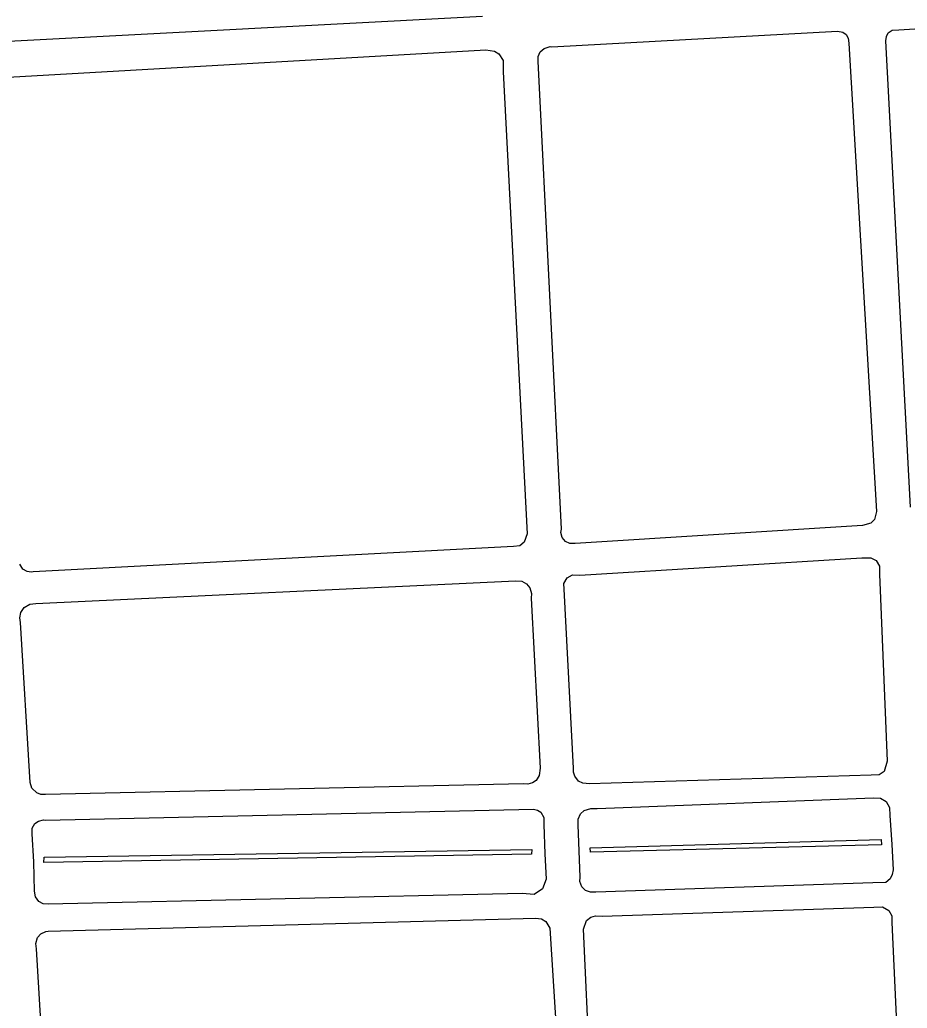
# Model space of a CAD drawing. Extents: x -599951 to -598963, y -1164095 to -1162939.
# Drawn here: x -599336.7 to -599228.8, y -1163812.2 to -1163692.1 of the extents above; entities that cross this region are included whole.
import ezdxf

# ---------------------------------------------------------------- set-up
doc = ezdxf.new("R2010")
doc.units = 0
doc.layers.add('Level 51', color=7, linetype='Continuous')
doc.layers.add('Level 54', color=7, linetype='Continuous')

msp = doc.modelspace()

# ---------------------------------------------------------------- linework, layer by layer
at = {"layer": 'Level 51'}
for points in [[(-599231.92, -1163792.35), (-599267.31, -1163793.21)], [(-599274.46, -1163793.48), (-599333.74, -1163794.47)]]:
    msp.add_lwpolyline(points, dxfattribs=at)
at = {"layer": 'Level 54'}
for points in [[(-599280.43, -1163691.65), (-599338.07, -1163694.68)], [(-599272.02, -1163695.33), (-599237.28, -1163693.42)], [(-599237.28, -1163693.42), (-599236.63, -1163693.55)], [(-599236.63, -1163693.55), (-599236.22, -1163693.84)], [(-599231.3, -1163694.08), (-599231.11, -1163693.64)], [(-599231.11, -1163693.64), (-599230.62, -1163693.33)], [(-599230.62, -1163693.33), (-599229.81, -1163693.27)], [(-599229.81, -1163693.27), (-599222.69, -1163692.85)], [(-599236.22, -1163693.84), (-599235.96, -1163694.3)], [(-599235.96, -1163694.3), (-599235.89, -1163694.89)], [(-599231.38, -1163694.62), (-599231.3, -1163694.08)], [(-599228.38, -1163751.29), (-599231.38, -1163694.62)], [(-599338.09, -1163699.02), (-599280.03, -1163695.72)], [(-599280.03, -1163695.72), (-599278.98, -1163695.87)], [(-599278.98, -1163695.87), (-599278.46, -1163696.21)], [(-599273.65, -1163696.53), (-599273.4, -1163695.95)], [(-599273.4, -1163695.95), (-599272.94, -1163695.54)], [(-599272.94, -1163695.54), (-599272.19, -1163695.32)], [(-599272.19, -1163695.32), (-599272.02, -1163695.33)], [(-599235.89, -1163694.89), (-599232.54, -1163751.83)], [(-599278.46, -1163696.21), (-599277.93, -1163697.02)], [(-599277.93, -1163697.02), (-599277.91, -1163698.39)], [(-599273.66, -1163697.1), (-599273.65, -1163696.53)], [(-599270.83, -1163753.96), (-599273.66, -1163697.1)], [(-599277.91, -1163698.39), (-599275.02, -1163754.55)], [(-599232.54, -1163751.83), (-599232.76, -1163752.81)], [(-599234.25, -1163753.52), (-599269.18, -1163755.71)], [(-599233.24, -1163753.25), (-599234.25, -1163753.52)], [(-599232.76, -1163752.81), (-599233.24, -1163753.25)], [(-599275.02, -1163754.55), (-599275.35, -1163755.54)], [(-599270.89, -1163754.36), (-599270.83, -1163753.96)], [(-599270.73, -1163754.99), (-599270.89, -1163754.36)], [(-599276.67, -1163756.09), (-599335.05, -1163759.14)], [(-599275.9, -1163756), (-599276.67, -1163756.09)], [(-599275.35, -1163755.54), (-599275.9, -1163756)], [(-599270.33, -1163755.48), (-599270.73, -1163754.99)], [(-599269.83, -1163755.72), (-599270.33, -1163755.48)], [(-599269.18, -1163755.71), (-599269.83, -1163755.72)], [(-599336.32, -1163758.81), (-599336.69, -1163758.22)], [(-599268.6, -1163759.55), (-599234.32, -1163757.46)], [(-599234.32, -1163757.46), (-599233.24, -1163757.45)], [(-599233.24, -1163757.45), (-599232.57, -1163757.79)], [(-599232.57, -1163757.79), (-599232.16, -1163758.47)], [(-599232.16, -1163758.47), (-599232.17, -1163759.42)], [(-599335.8, -1163759.12), (-599336.32, -1163758.81)], [(-599335.3, -1163759.18), (-599335.8, -1163759.12)], [(-599335.05, -1163759.14), (-599335.3, -1163759.18)], [(-599270.15, -1163759.87), (-599269.47, -1163759.52)], [(-599269.47, -1163759.52), (-599268.6, -1163759.55)], [(-599232.17, -1163759.42), (-599231.23, -1163782.17)], [(-599334.72, -1163763.01), (-599276.41, -1163760.24)], [(-599276.41, -1163760.24), (-599275.66, -1163760.29)], [(-599275.66, -1163760.29), (-599275.09, -1163760.6)], [(-599275.09, -1163760.6), (-599274.67, -1163761.11)], [(-599270.53, -1163760.55), (-599270.15, -1163759.87)], [(-599270.52, -1163761.24), (-599270.53, -1163760.55)], [(-599274.67, -1163761.11), (-599274.46, -1163761.79)], [(-599274.46, -1163761.79), (-599274.5, -1163762.35)], [(-599269.37, -1163783.03), (-599270.52, -1163761.24)], [(-599336.15, -1163763.48), (-599335.45, -1163763.07)], [(-599335.45, -1163763.07), (-599334.72, -1163763.01)], [(-599274.5, -1163762.35), (-599273.42, -1163783.03)], [(-599336.68, -1163764.74), (-599336.54, -1163764.08)], [(-599336.54, -1163764.08), (-599336.15, -1163763.48)], [(-599336.6, -1163765.32), (-599336.68, -1163764.74)], [(-599335.44, -1163784.74), (-599336.6, -1163765.32)], [(-599231.23, -1163782.17), (-599231.58, -1163783.41)], [(-599273.42, -1163783.03), (-599273.54, -1163783.92)], [(-599269.38, -1163783.49), (-599269.37, -1163783.03)], [(-599269.21, -1163784), (-599269.38, -1163783.49)], [(-599231.58, -1163783.41), (-599232.21, -1163783.84)], [(-599335.22, -1163785.45), (-599335.44, -1163784.74)], [(-599275.45, -1163784.91), (-599333.57, -1163786.23)], [(-599274.92, -1163784.95), (-599275.45, -1163784.91)], [(-599274.35, -1163784.79), (-599274.92, -1163784.95)], [(-599273.92, -1163784.51), (-599274.35, -1163784.79)], [(-599273.54, -1163783.92), (-599273.92, -1163784.51)], [(-599268.75, -1163784.61), (-599269.21, -1163784)], [(-599268.22, -1163784.85), (-599268.75, -1163784.61)], [(-599267.43, -1163784.9), (-599268.22, -1163784.85)], [(-599233.19, -1163783.85), (-599267.43, -1163784.9)], [(-599232.21, -1163783.84), (-599233.19, -1163783.85)], [(-599334.63, -1163786.02), (-599335.22, -1163785.45)], [(-599334.12, -1163786.22), (-599334.63, -1163786.02)], [(-599333.57, -1163786.23), (-599334.12, -1163786.22)], [(-599266.48, -1163787.9), (-599232.89, -1163786.6)], [(-599232.89, -1163786.6), (-599232.03, -1163786.64)], [(-599232.03, -1163786.64), (-599231.36, -1163787.06)], [(-599231.36, -1163787.06), (-599230.95, -1163787.79)], [(-599333.55, -1163789.34), (-599274.21, -1163788)], [(-599274.21, -1163788), (-599273.73, -1163788.1)], [(-599273.73, -1163788.1), (-599273.32, -1163788.38)], [(-599273.32, -1163788.38), (-599272.98, -1163788.99)], [(-599268.78, -1163789.22), (-599268.51, -1163788.57)], [(-599268.51, -1163788.57), (-599268.09, -1163788.14)], [(-599268.09, -1163788.14), (-599267.27, -1163787.92)], [(-599267.27, -1163787.92), (-599266.48, -1163787.9)], [(-599230.95, -1163787.79), (-599230.91, -1163788.75)], [(-599335.17, -1163790.31), (-599334.84, -1163789.75)], [(-599334.84, -1163789.75), (-599334.42, -1163789.45)], [(-599334.42, -1163789.45), (-599333.78, -1163789.31)], [(-599333.78, -1163789.31), (-599333.55, -1163789.34)], [(-599272.98, -1163788.99), (-599272.97, -1163789.85)], [(-599268.78, -1163789.92), (-599268.78, -1163789.22)], [(-599230.91, -1163788.75), (-599230.68, -1163792.3)], [(-599335.19, -1163790.99), (-599335.17, -1163790.31)], [(-599334.99, -1163794.4), (-599335.19, -1163790.99)], [(-599272.97, -1163789.85), (-599272.85, -1163793.44)], [(-599268.56, -1163796.28), (-599268.78, -1163789.92)], [(-599267.35, -1163792.68), (-599231.96, -1163791.67)], [(-599231.96, -1163791.67), (-599231.92, -1163792.35)], [(-599333.7, -1163793.82), (-599274.42, -1163792.9)], [(-599274.42, -1163792.9), (-599274.46, -1163793.48)], [(-599267.31, -1163793.21), (-599267.35, -1163792.68)], [(-599230.68, -1163792.3), (-599230.52, -1163795.36)], [(-599334.88, -1163797.95), (-599334.99, -1163794.4)], [(-599333.74, -1163794.47), (-599333.7, -1163793.82)], [(-599272.85, -1163793.44), (-599272.71, -1163796.5)], [(-599230.52, -1163795.36), (-599230.61, -1163795.94)], [(-599272.71, -1163796.5), (-599273.12, -1163797.66)], [(-599268.59, -1163796.8), (-599268.56, -1163796.28)], [(-599268.36, -1163797.43), (-599268.59, -1163796.8)], [(-599232.99, -1163796.96), (-599266.66, -1163798.09)], [(-599231.38, -1163796.92), (-599232.99, -1163796.96)], [(-599230.88, -1163796.48), (-599231.38, -1163796.92)], [(-599230.61, -1163795.94), (-599230.88, -1163796.48)], [(-599334.79, -1163798.64), (-599334.88, -1163797.95)], [(-599273.12, -1163797.66), (-599274.14, -1163798.37)], [(-599267.92, -1163797.89), (-599268.36, -1163797.43)], [(-599267.31, -1163798.1), (-599267.92, -1163797.89)], [(-599266.66, -1163798.09), (-599267.31, -1163798.1)], [(-599334.37, -1163799.21), (-599334.79, -1163798.64)], [(-599333.82, -1163799.51), (-599334.37, -1163799.21)], [(-599275.61, -1163798.25), (-599333.23, -1163799.55)], [(-599274.14, -1163798.37), (-599275.61, -1163798.25)], [(-599333.23, -1163799.55), (-599333.82, -1163799.51)], [(-599265.9, -1163801), (-599232.84, -1163799.89)], [(-599232.84, -1163799.89), (-599231.8, -1163799.85)], [(-599231.8, -1163799.85), (-599231.03, -1163800.33)], [(-599231.03, -1163800.33), (-599230.67, -1163800.98)], [(-599333.24, -1163802.83), (-599274, -1163801.25)], [(-599274, -1163801.25), (-599273.25, -1163801.32)], [(-599273.25, -1163801.32), (-599272.72, -1163801.66)], [(-599272.72, -1163801.66), (-599272.24, -1163802.47)], [(-599268.17, -1163802.57), (-599267.77, -1163801.51)], [(-599267.77, -1163801.51), (-599267.27, -1163801.12)], [(-599267.27, -1163801.12), (-599266.71, -1163800.98)], [(-599266.71, -1163800.98), (-599265.9, -1163801)], [(-599230.67, -1163800.98), (-599230.65, -1163801.76)], [(-599230.65, -1163801.76), (-599229.15, -1163834.27)], [(-599334.12, -1163803.16), (-599333.52, -1163802.87)], [(-599333.52, -1163802.87), (-599333.24, -1163802.83)], [(-599272.24, -1163802.47), (-599270.11, -1163836.42)], [(-599266.62, -1163836.13), (-599268.17, -1163802.57)], [(-599334.74, -1163804.31), (-599334.52, -1163803.61)], [(-599334.52, -1163803.61), (-599334.12, -1163803.16)], [(-599334.65, -1163804.98), (-599334.74, -1163804.31)], [(-599332.6, -1163839.59), (-599334.65, -1163804.98)]]:
    msp.add_lwpolyline(points, dxfattribs=at)

doc.saveas('drawing.dxf')
